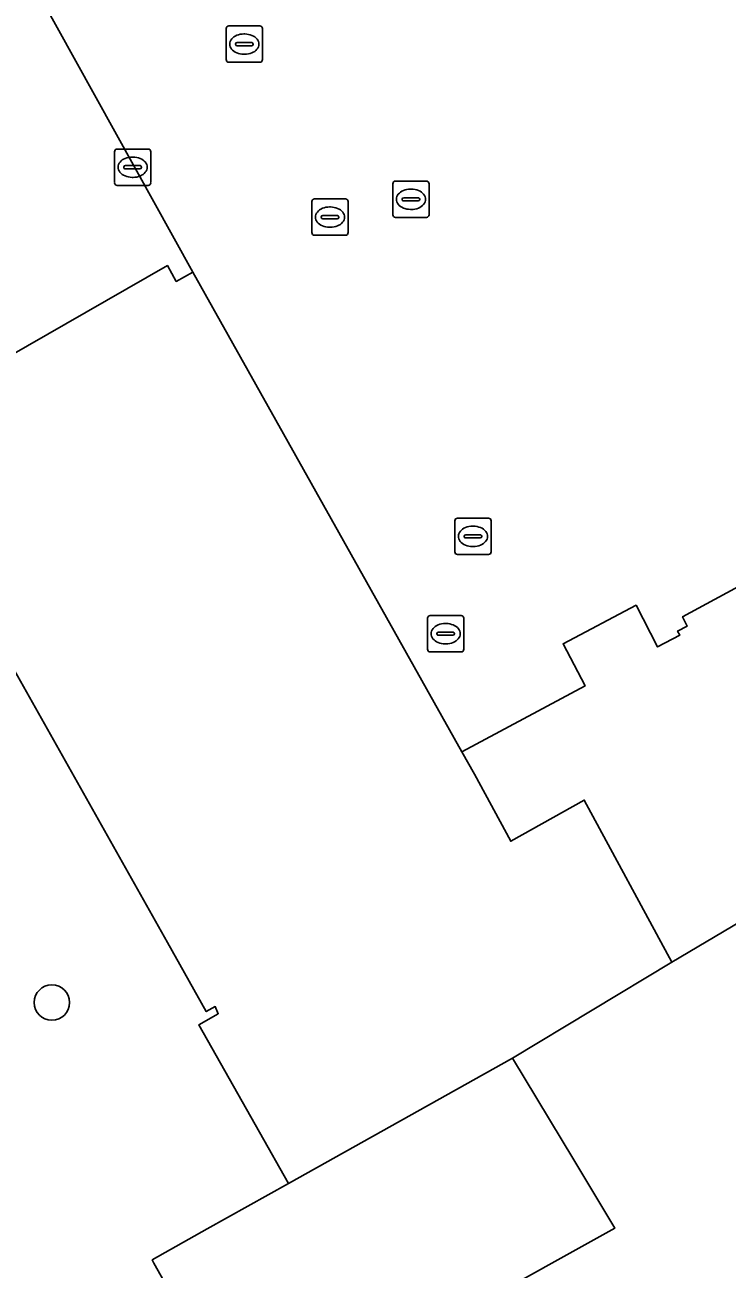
# Model space of a CAD drawing. Extents: x 161087 to 161926, y 382572 to 383873.
# Drawn here: x 161555.24 to 161574.57, y 383345.56 to 383379.81 of the extents above; entities that cross this region are included whole.
import ezdxf

# ---------------------------------------------------------------- set-up
doc = ezdxf.new("R2010")
doc.units = 0
for name, color, linetype in [('IMGEO_Boom', 7, 'Continuous'), ('IMGEO_Erf', 7, 'Continuous'), ('IMGEO_Kolk', 7, 'Continuous'), ('IMGEO_Pand', 7, 'Continuous'), ('IMGEO_Pand_overbouw', 7, 'Continuous'), ('IMGEO_Parkeervlak_open', 7, 'Continuous'), ('IMGEO_Rioolput', 7, 'Continuous'), ('IMGEO_Voetpad_open', 7, 'Continuous')]:
    doc.layers.add(name, color=color, linetype=linetype)

msp = doc.modelspace()

# ---------------------------------------------------------------- linework, layer by layer
at = {"layer": 'IMGEO_Boom'}
msp.add_circle((161555.984, 383352.901), 0.489, dxfattribs=at)
at = {"layer": 'IMGEO_Erf'}
msp.add_lwpolyline([(161567.532, 383344.497), (161571.479, 383346.695), (161570.348, 383348.571), (161568.661, 383351.367), (161562.501, 383347.925), (161560.262, 383346.675), (161558.744, 383345.818), (161558.793, 383345.731), (161565.481, 383333.879)], dxfattribs=at)
at = {"layer": 'IMGEO_Kolk'}
for p, q in [((161557.706, 383375.468), (161557.706, 383376.32)), ((161557.781, 383376.394), (161558.633, 383376.394)), ((161558.194, 383376.174), (161558.219, 383376.174)), ((161558.707, 383376.32), (161558.707, 383375.468)), ((161557.965, 383375.888), (161557.965, 383375.9)), ((161558.403, 383375.851), (161558.005, 383375.851)), ((161558.008, 383375.937), (161558.406, 383375.937)), ((161558.449, 383375.9), (161558.449, 383375.888)), ((161558.633, 383375.394), (161557.781, 383375.394)), ((161558.217, 383375.614), (161558.192, 383375.614)), ((161563.138, 383374.093), (161563.138, 383374.945)), ((161563.213, 383375.019), (161564.065, 383375.019)), ((161563.626, 383374.799), (161563.651, 383374.799)), ((161564.139, 383374.945), (161564.139, 383374.093)), ((161563.397, 383374.513), (161563.397, 383374.525)), ((161563.835, 383374.476), (161563.437, 383374.476)), ((161563.44, 383374.562), (161563.838, 383374.562)), ((161563.881, 383374.525), (161563.881, 383374.513)), ((161564.065, 383374.019), (161563.213, 383374.019)), ((161563.649, 383374.239), (161563.624, 383374.239)), ((161567.074, 383365.307), (161567.074, 383366.159)), ((161567.149, 383366.233), (161568.001, 383366.233)), ((161568.075, 383366.159), (161568.075, 383365.307)), ((161567.562, 383366.013), (161567.587, 383366.013)), ((161567.333, 383365.727), (161567.333, 383365.739)), ((161567.771, 383365.69), (161567.373, 383365.69)), ((161567.376, 383365.776), (161567.774, 383365.776)), ((161567.817, 383365.739), (161567.817, 383365.727)), ((161568.001, 383365.233), (161567.149, 383365.233)), ((161567.585, 383365.453), (161567.56, 383365.453))]:
    msp.add_line(p, q, dxfattribs=at)
for points in [[(161557.706, 383375.468), (161557.706, 383376.32)], [(161557.781, 383376.394), (161558.633, 383376.394)], [(161558.707, 383376.32), (161558.707, 383375.468)], [(161558.633, 383375.394), (161557.781, 383375.394)], [(161563.138, 383374.093), (161563.138, 383374.945)], [(161563.213, 383375.019), (161564.065, 383375.019)], [(161564.139, 383374.945), (161564.139, 383374.093)], [(161564.065, 383374.019), (161563.213, 383374.019)], [(161567.074, 383365.307), (161567.074, 383366.159)], [(161567.149, 383366.233), (161568.001, 383366.233)], [(161568.075, 383366.159), (161568.075, 383365.307)], [(161568.001, 383365.233), (161567.149, 383365.233)]]:
    msp.add_lwpolyline(points, dxfattribs=at)
for centre, radius, start, end in [((161557.783, 383376.318), 0.0765, 91.552, 178.448), ((161557.783, 383376.318), 0.0765, 91.552, 178.448), ((161558.631, 383376.318), 0.0765, 1.552, 88.448), ((161558.631, 383376.318), 0.0765, 1.552, 88.448), ((161558.005, 383375.897), 0.0403, 85.8775, 175.7526), ((161558.002, 383375.887), 0.0366, 178.938, 274.7102), ((161558.406, 383375.894), 0.043, 264.8664, 352.4533), ((161558.41, 383375.899), 0.0386, 1.7309, 96.639), ((161557.783, 383375.47), 0.0765, 181.552, 268.448), ((161557.783, 383375.47), 0.0765, 181.552, 268.448), ((161558.631, 383375.47), 0.0765, 271.552, 358.448), ((161558.631, 383375.47), 0.0765, 271.552, 358.448), ((161563.215, 383374.943), 0.0765, 91.552, 178.448), ((161563.215, 383374.943), 0.0765, 91.552, 178.448), ((161564.063, 383374.943), 0.0765, 1.552, 88.448), ((161564.063, 383374.943), 0.0765, 1.552, 88.448), ((161563.437, 383374.522), 0.0403, 85.8775, 175.7526), ((161563.434, 383374.512), 0.0366, 178.938, 274.7102), ((161563.838, 383374.519), 0.043, 264.8664, 352.4533), ((161563.842, 383374.524), 0.0386, 1.7309, 96.639), ((161563.215, 383374.095), 0.0765, 181.552, 268.448), ((161563.215, 383374.095), 0.0765, 181.552, 268.448), ((161564.063, 383374.095), 0.0765, 271.552, 358.448), ((161564.063, 383374.095), 0.0765, 271.552, 358.448), ((161567.151, 383366.157), 0.0765, 91.552, 178.448), ((161567.151, 383366.157), 0.0765, 91.552, 178.448), ((161567.999, 383366.157), 0.0765, 1.552, 88.448), ((161567.999, 383366.157), 0.0765, 1.552, 88.448), ((161567.373, 383365.736), 0.0403, 85.8775, 175.7526), ((161567.37, 383365.726), 0.0366, 178.938, 274.7102), ((161567.774, 383365.733), 0.043, 264.8664, 352.4533), ((161567.778, 383365.738), 0.0386, 1.7309, 96.639), ((161567.151, 383365.309), 0.0765, 181.552, 268.448), ((161567.151, 383365.309), 0.0765, 181.552, 268.448), ((161567.999, 383365.309), 0.0765, 271.552, 358.448), ((161567.999, 383365.309), 0.0765, 271.552, 358.448)]:
    msp.add_arc(centre, radius, start, end, dxfattribs=at)
for centre, major_axis, ratio, start_param, end_param in [((161558.193, 383375.894), (-0.387, 0.002), 0.722429, 4.712389, 7.853982), ((161558.218, 383375.894), (-0.39, 0.002), 0.717154, 1.570796, 4.712389), ((161563.625, 383374.519), (-0.387, 0.002), 0.722429, 4.712389, 7.853982), ((161563.65, 383374.519), (-0.39, 0.002), 0.717154, 1.570796, 4.712389), ((161567.561, 383365.733), (-0.387, 0.002), 0.722429, 4.712389, 7.853982), ((161567.586, 383365.733), (-0.39, 0.002), 0.717154, 1.570796, 4.712389)]:
    msp.add_ellipse(centre, major_axis=major_axis, ratio=ratio, start_param=start_param, end_param=end_param, dxfattribs=at)
at = {"layer": 'IMGEO_Pand'}
for points in [[(161590.646, 383364.416), (161595.595, 383367.328), (161592.405, 383373.497), (161584.106, 383369.01), (161583.963, 383369.273), (161573.346, 383363.518), (161573.474, 383363.264), (161573.208, 383363.126), (161573.268, 383363.01), (161572.656, 383362.692), (161572.065, 383363.835), (161570.055, 383362.779), (161570.662, 383361.617), (161567.27, 383359.803), (161567.617, 383359.185), (161568.615, 383357.34), (161570.638, 383358.472), (161573.052, 383354.01), (161586.575, 383362.022), (161587.896, 383362.798)], [(161559.862, 383373.007), (161559.406, 383372.75), (161559.162, 383373.185), (161553.066, 383369.69), (161551.496, 383368.791), (161551.231, 383368.646), (161559.165, 383354.551), (161560.234, 383352.651), (161560.478, 383352.789), (161560.565, 383352.595), (161560.026, 383352.285), (161561.7, 383349.336), (161562.501, 383347.925), (161568.661, 383351.367), (161573.052, 383354.01), (161570.638, 383358.472), (161568.615, 383357.34), (161567.617, 383359.185), (161567.27, 383359.803)]]:
    msp.add_lwpolyline(points, close=True, dxfattribs=at)
msp.add_lwpolyline([(161586.575, 383362.022), (161573.052, 383354.01), (161568.661, 383351.367), (161570.348, 383348.571), (161571.479, 383346.695), (161567.532, 383344.497), (161569.819, 383340.416), (161569.83, 383340.396), (161571.369, 383341.25), (161572.172, 383339.821), (161573.107, 383338.157), (161570.582, 383336.844), (161580.613, 383319.259)], dxfattribs=at)
at = {"layer": 'IMGEO_Pand_overbouw'}
msp.add_lwpolyline([(161546.918, 383396.368), (161538.562, 383391.701), (161542.312, 383385.044), (161542.994, 383383.833), (161543.362, 383383.193), (161546.731, 383377.282), (161547.099, 383376.643), (161551.496, 383368.791), (161553.066, 383369.69), (161559.162, 383373.185), (161559.406, 383372.75), (161559.862, 383373.007), (161555.57, 383380.757), (161550.972, 383389.058)], close=True, dxfattribs=at)
at = {"layer": 'IMGEO_Parkeervlak_open'}
msp.add_lwpolyline([(161538.33, 383391.574), (161551.231, 383368.646), (161551.496, 383368.791), (161553.066, 383369.69), (161559.162, 383373.185), (161559.406, 383372.75), (161559.862, 383373.007), (161567.27, 383359.803), (161570.662, 383361.617), (161570.055, 383362.779), (161572.065, 383363.835), (161572.656, 383362.692), (161573.268, 383363.01), (161573.208, 383363.126), (161573.474, 383363.264), (161573.346, 383363.518), (161583.963, 383369.273), (161584.106, 383369.01), (161592.405, 383373.497), (161582.694, 383390.118)], dxfattribs=at)
at = {"layer": 'IMGEO_Rioolput'}
for p, q in [((161560.78, 383378.855), (161560.78, 383379.707)), ((161560.855, 383379.781), (161561.707, 383379.781)), ((161561.268, 383379.561), (161561.293, 383379.561)), ((161561.781, 383379.707), (161561.781, 383378.855)), ((161561.039, 383379.275), (161561.039, 383379.287)), ((161561.477, 383379.238), (161561.079, 383379.238)), ((161561.082, 383379.324), (161561.48, 383379.324)), ((161561.523, 383379.287), (161561.523, 383379.275)), ((161561.291, 383379.001), (161561.266, 383379.001)), ((161561.707, 383378.781), (161560.855, 383378.781)), ((161565.366, 383374.585), (161565.366, 383375.437)), ((161565.441, 383375.511), (161566.293, 383375.511)), ((161566.367, 383375.437), (161566.367, 383374.585)), ((161565.668, 383375.054), (161566.066, 383375.054)), ((161565.854, 383375.291), (161565.879, 383375.291)), ((161565.625, 383375.005), (161565.625, 383375.017)), ((161566.063, 383374.968), (161565.665, 383374.968)), ((161565.877, 383374.731), (161565.852, 383374.731)), ((161566.109, 383375.017), (161566.109, 383375.005)), ((161566.293, 383374.511), (161565.441, 383374.511)), ((161566.322, 383362.627), (161566.322, 383363.479)), ((161566.397, 383363.553), (161567.249, 383363.553)), ((161567.323, 383363.479), (161567.323, 383362.627)), ((161566.581, 383363.047), (161566.581, 383363.059)), ((161566.624, 383363.096), (161567.022, 383363.096)), ((161566.81, 383363.333), (161566.835, 383363.333)), ((161567.065, 383363.059), (161567.065, 383363.047)), ((161567.019, 383363.01), (161566.621, 383363.01)), ((161566.833, 383362.773), (161566.808, 383362.773)), ((161567.249, 383362.553), (161566.397, 383362.553))]:
    msp.add_line(p, q, dxfattribs=at)
for points in [[(161560.78, 383378.855), (161560.78, 383379.707)], [(161560.855, 383379.781), (161561.707, 383379.781)], [(161561.781, 383379.707), (161561.781, 383378.855)], [(161561.707, 383378.781), (161560.855, 383378.781)], [(161565.366, 383374.585), (161565.366, 383375.437)], [(161565.441, 383375.511), (161566.293, 383375.511)], [(161566.367, 383375.437), (161566.367, 383374.585)], [(161566.293, 383374.511), (161565.441, 383374.511)], [(161566.322, 383362.627), (161566.322, 383363.479)], [(161566.397, 383363.553), (161567.249, 383363.553)], [(161567.323, 383363.479), (161567.323, 383362.627)], [(161567.249, 383362.553), (161566.397, 383362.553)]]:
    msp.add_lwpolyline(points, dxfattribs=at)
for centre, radius, start, end in [((161560.857, 383379.705), 0.0765, 91.552, 178.448), ((161560.857, 383379.705), 0.0765, 91.552, 178.448), ((161561.705, 383379.705), 0.0765, 1.552, 88.448), ((161561.705, 383379.705), 0.0765, 1.552, 88.448), ((161561.079, 383379.284), 0.0403, 85.8775, 175.7526), ((161561.076, 383379.274), 0.0366, 178.938, 274.7102), ((161561.48, 383379.281), 0.043, 264.8664, 352.4533), ((161561.484, 383379.286), 0.0386, 1.7309, 96.639), ((161560.857, 383378.857), 0.0765, 181.552, 268.448), ((161560.857, 383378.857), 0.0765, 181.552, 268.448), ((161561.705, 383378.857), 0.0765, 271.552, 358.448), ((161561.705, 383378.857), 0.0765, 271.552, 358.448), ((161565.443, 383375.435), 0.0765, 91.552, 178.448), ((161565.443, 383375.435), 0.0765, 91.552, 178.448), ((161566.291, 383375.435), 0.0765, 1.552, 88.448), ((161566.291, 383375.435), 0.0765, 1.552, 88.448), ((161565.665, 383375.014), 0.0403, 85.8775, 175.7526), ((161566.07, 383375.016), 0.0386, 1.7309, 96.639), ((161565.662, 383375.004), 0.0366, 178.938, 274.7102), ((161566.066, 383375.011), 0.043, 264.8664, 352.4533), ((161565.443, 383374.587), 0.0765, 181.552, 268.448), ((161565.443, 383374.587), 0.0765, 181.552, 268.448), ((161566.291, 383374.587), 0.0765, 271.552, 358.448), ((161566.291, 383374.587), 0.0765, 271.552, 358.448), ((161566.399, 383363.477), 0.0765, 91.552, 178.448), ((161566.399, 383363.477), 0.0765, 91.552, 178.448), ((161567.247, 383363.477), 0.0765, 1.552, 88.448), ((161567.247, 383363.477), 0.0765, 1.552, 88.448), ((161566.621, 383363.056), 0.0403, 85.8775, 175.7526), ((161567.026, 383363.058), 0.0386, 1.7309, 96.639), ((161566.618, 383363.046), 0.0366, 178.938, 274.7102), ((161567.022, 383363.053), 0.043, 264.8664, 352.4533), ((161566.399, 383362.629), 0.0765, 181.552, 268.448), ((161566.399, 383362.629), 0.0765, 181.552, 268.448), ((161567.247, 383362.629), 0.0765, 271.552, 358.448), ((161567.247, 383362.629), 0.0765, 271.552, 358.448)]:
    msp.add_arc(centre, radius, start, end, dxfattribs=at)
for centre, major_axis, ratio, start_param, end_param in [((161561.267, 383379.281), (-0.387, 0.002), 0.722429, 4.712389, 7.853982), ((161561.292, 383379.281), (-0.39, 0.002), 0.717154, 1.570796, 4.712389), ((161565.853, 383375.011), (-0.387, 0.002), 0.722429, 4.712389, 7.853982), ((161565.878, 383375.011), (-0.39, 0.002), 0.717154, 1.570796, 4.712389), ((161566.809, 383363.053), (-0.387, 0.002), 0.722429, 4.712389, 7.853982), ((161566.834, 383363.053), (-0.39, 0.002), 0.717154, 1.570796, 4.712389)]:
    msp.add_ellipse(centre, major_axis=major_axis, ratio=ratio, start_param=start_param, end_param=end_param, dxfattribs=at)
at = {"layer": 'IMGEO_Voetpad_open'}
msp.add_lwpolyline([(161605.553, 383262.644), (161589.763, 383290.481), (161585.88, 383297.339), (161583.052, 383302.173), (161580.275, 383307.078), (161579.717, 383308.063), (161578.98, 383309.624), (161576.965, 383313.183), (161575.144, 383316.339), (161565.377, 383333.715), (161565.332, 383333.794), (161565.481, 383333.879), (161558.793, 383345.731), (161558.744, 383345.818), (161560.262, 383346.675), (161562.501, 383347.925), (161561.7, 383349.336), (161560.026, 383352.285), (161560.565, 383352.595), (161560.478, 383352.789), (161560.234, 383352.651), (161559.165, 383354.551), (161551.231, 383368.646), (161538.33, 383391.574)], dxfattribs=at)

doc.saveas('drawing.dxf')
